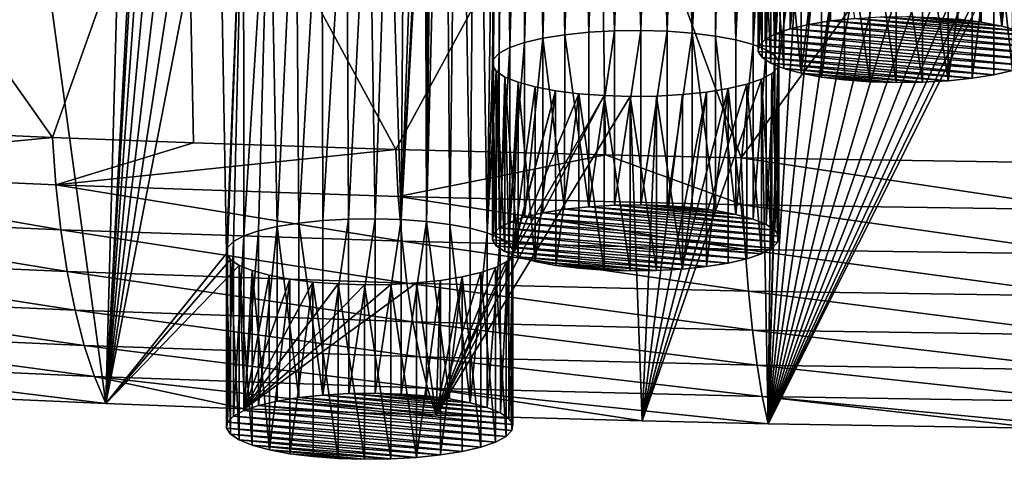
# Model space of a CAD drawing. Header units: metres. Extents: x -150 to 310, y -128 to 84.
# Tile 328 of 465: x 230 to 244, y 8 to 14. Entities that reach past the tile are written whole.
import ezdxf

# ---------------------------------------------------------------- set-up
doc = ezdxf.new("R2010")
doc.units = ezdxf.units.M
doc.layers.add('solid_26009703_SW0001_01', color=7, linetype='CONTINUOUS')

msp = doc.modelspace()

# ---------------------------------------------------------------- linework, layer by layer
at = {"layer": 'solid_26009703_SW0001_01'}
for points in [[(230.073013, 19.134718, 205.06192), (231.941193, 25.506123, 178.108978), (231.486954, 8.782335, 248.855576)], [(231.941193, 17.294184, 212.847931), (231.486954, 8.782335, 248.855576), (231.941193, 25.506123, 178.108978)], [(236.008728, 21.357494, 195.658905), (235.958878, 11.320705, 238.117508), (235.940536, 17.300028, 212.823196)], [(235.958878, 11.320705, 238.117508), (236.008728, 21.357494, 195.658905), (236.076691, 21.274214, 196.011215)], [(235.958878, 11.320705, 238.117508), (236.076691, 21.274214, 196.011215), (236.209579, 21.195137, 196.345734)], [(236.282166, 11.2801, 238.289291), (235.958878, 11.320705, 238.117508), (236.209579, 21.195137, 196.345734)], [(236.282166, 11.2801, 238.289291), (236.209579, 21.195137, 196.345734), (236.404617, 21.12274, 196.651993)], [(236.568008, 11.22659, 238.515656), (236.282166, 11.2801, 238.289291), (236.404617, 21.12274, 196.651993)], [(236.568008, 11.22659, 238.515656), (236.404617, 21.12274, 196.651993), (236.652512, 21.060244, 196.916367)], [(236.807037, 11.161544, 238.790817), (236.568008, 11.22659, 238.515656), (236.652512, 21.060244, 196.916367)], [(236.807037, 11.161544, 238.790817), (236.652512, 21.060244, 196.916367), (236.946609, 21.009047, 197.13295)], [(236.807037, 11.161544, 238.790817), (236.946609, 21.009047, 197.13295), (236.878647, 13.498283, 228.905716)], [(236.891953, 13.582442, 228.549698), (236.878647, 13.498283, 228.905716), (236.946609, 21.009047, 197.13295)], [(236.891953, 13.582442, 228.549698), (236.946609, 21.009047, 197.13295), (236.973267, 13.665879, 228.196732)], [(236.973267, 13.665879, 228.196732), (236.946609, 21.009047, 197.13295), (237.039337, 20.297079, 200.144791)], [(236.973267, 13.665879, 228.196732), (237.039337, 20.297079, 200.144791), (237.05777, 20.212404, 200.502975)], [(237.120667, 13.744377, 227.864655), (236.973267, 13.665879, 228.196732), (237.05777, 20.212404, 200.502975)], [(237.120667, 13.744377, 227.864655), (237.05777, 20.212404, 200.502975), (237.142914, 20.129965, 200.85173)], [(237.120667, 13.744377, 227.864655), (237.142914, 20.129965, 200.85173), (237.293762, 20.052023, 201.181442)], [(237.324936, 13.814262, 227.569031), (237.120667, 13.744377, 227.864655), (237.293762, 20.052023, 201.181442)], [(237.324936, 13.814262, 227.569031), (237.293762, 20.052023, 201.181442), (237.503098, 19.982304, 201.476379)], [(237.584015, 13.875029, 227.311966), (237.324936, 13.814262, 227.569031), (237.503098, 19.982304, 201.476379)], [(237.584015, 13.875029, 227.311966), (237.503098, 19.982304, 201.476379), (237.764297, 19.922497, 201.729385)], [(237.886551, 13.923555, 227.106689), (237.584015, 13.875029, 227.311966), (237.764297, 19.922497, 201.729385)], [(237.886551, 13.923555, 227.106689), (237.764297, 19.922497, 201.729385), (238.07048, 19.874609, 201.931961)], [(238.221527, 13.958478, 226.958954), (237.886551, 13.923555, 227.106689), (238.07048, 19.874609, 201.931961)], [(238.221527, 13.958478, 226.958954), (238.07048, 19.874609, 201.931961), (238.40744, 19.84071, 202.075363)], [(238.5811, 13.978781, 226.873062), (238.221527, 13.958478, 226.958954), (238.40744, 19.84071, 202.075363)], [(238.5811, 13.978781, 226.873062), (238.40744, 19.84071, 202.075363), (238.766632, 19.821459, 202.156799)], [(238.949066, 13.983418, 226.853455), (238.5811, 13.978781, 226.873062), (238.766632, 19.821459, 202.156799)], [(238.949066, 13.983418, 226.853455), (238.766632, 19.821459, 202.156799), (239.136292, 19.817825, 202.172165)], [(239.314362, 13.972553, 226.899414), (238.949066, 13.983418, 226.853455), (239.136292, 19.817825, 202.172165)], [(239.314362, 13.972553, 226.899414), (239.136292, 19.817825, 202.172165), (239.498718, 19.829668, 202.12207)], [(239.667084, 13.946189, 227.010941), (239.314362, 13.972553, 226.899414), (239.498718, 19.829668, 202.12207)], [(239.667084, 13.946189, 227.010941), (239.498718, 19.829668, 202.12207), (239.850922, 19.856995, 202.00647)], [(239.667084, 13.946189, 227.010941), (239.850922, 19.856995, 202.00647), (239.970749, 19.345707, 204.169373)], [(239.990372, 13.905583, 227.182709), (239.667084, 13.946189, 227.010941), (239.970749, 19.345707, 204.169373)], [(239.990372, 13.905583, 227.182709), (239.970749, 19.345707, 204.169373), (240.006775, 19.261509, 204.525558)], [(239.990372, 13.905583, 227.182709), (240.006775, 19.261509, 204.525558), (240.110123, 19.17972, 204.871536)], [(230.073013, 19.134718, 205.06192), (231.486954, 8.782335, 248.855576), (227.89537, 8.942446, 248.178268)], [(240.276215, 13.852074, 227.409073), (239.990372, 13.905583, 227.182709), (240.110123, 19.17972, 204.871536)], [(240.276215, 13.852074, 227.409073), (240.110123, 19.17972, 204.871536), (240.276657, 19.10409, 205.191483)], [(240.276215, 13.852074, 227.409073), (240.276657, 19.10409, 205.191483), (240.500214, 19.036745, 205.476379)], [(240.515244, 13.787027, 227.684235), (240.276215, 13.852074, 227.409073), (240.500214, 19.036745, 205.476379)], [(240.515244, 13.787027, 227.684235), (240.500214, 19.036745, 205.476379), (240.586853, 16.123768, 217.799133)], [(226.874283, 17.970303, 252.776642), (227.011429, 12.657547, 251.155411), (230.740005, 12.49328, 251.848999)], [(232.601791, 17.729416, 253.793839), (226.874283, 17.970303, 252.776642), (230.740005, 12.49328, 251.848999)], [(232.601791, 17.729416, 253.793839), (230.740005, 12.49328, 251.848999), (232.709351, 12.4186, 252.164505)], [(232.601791, 17.729416, 253.793839), (232.709351, 12.4186, 252.164505), (235.531525, 12.325957, 252.556183)], [(238.375549, 17.556925, 254.522659), (232.601791, 17.729416, 253.793839), (235.531525, 12.325957, 252.556183)], [(238.375549, 17.556925, 254.522659), (235.531525, 12.325957, 252.556183), (238.455872, 12.247609, 252.887604)], [(238.375549, 17.556925, 254.522659), (238.455872, 12.247609, 252.887604), (240.348602, 12.206373, 253.062027)], [(244.180206, 17.453291, 254.961151), (238.375549, 17.556925, 254.522659), (240.348602, 12.206373, 253.062027)], [(244.180206, 17.453291, 254.961151), (240.348602, 12.206373, 253.062027), (244.22464, 12.144998, 253.321701)], [(231.941193, 17.294184, 212.847931), (231.977203, 17.209986, 213.204102), (231.486954, 8.782335, 248.855576)], [(231.977203, 17.209986, 213.204102), (232.080566, 17.128197, 213.550095), (231.486954, 8.782335, 248.855576)], [(235.606171, 11.34707, 238.005981), (235.909134, 17.21549, 213.180817), (235.940536, 17.300028, 212.823196)], [(235.958878, 11.320705, 238.117508), (235.606171, 11.34707, 238.005981), (235.940536, 17.300028, 212.823196)], [(235.606171, 11.34707, 238.005981), (235.809921, 17.133492, 213.52771), (235.909134, 17.21549, 213.180817)], [(232.080566, 17.128197, 213.550095), (232.247101, 17.052567, 213.870041), (231.486954, 8.782335, 248.855576)], [(232.247101, 17.052567, 213.870041), (232.470642, 16.985222, 214.154922), (231.486954, 8.782335, 248.855576)], [(235.606171, 11.34707, 238.005981), (235.427155, 16.989239, 214.137924), (235.648956, 17.057854, 213.847672)], [(235.606171, 11.34707, 238.005981), (235.648956, 17.057854, 213.847672), (235.809921, 17.133492, 213.52771)], [(232.470642, 16.985222, 214.154922), (232.746246, 16.928133, 214.396423), (231.486954, 8.782335, 248.855576)], [(232.746246, 16.928133, 214.396423), (233.060745, 16.884027, 214.583008), (231.486954, 8.782335, 248.855576)], [(234.872894, 11.353297, 237.979645), (234.843552, 16.886589, 214.572174), (235.153717, 16.931318, 214.38295)], [(235.240875, 11.357934, 237.960022), (234.872894, 11.353297, 237.979645), (235.153717, 16.931318, 214.38295)], [(235.240875, 11.357934, 237.960022), (235.153717, 16.931318, 214.38295), (235.427155, 16.989239, 214.137924)], [(235.606171, 11.34707, 238.005981), (235.240875, 11.357934, 237.960022), (235.427155, 16.989239, 214.137924)], [(233.170441, 10.8728, 240.012283), (231.486954, 8.782335, 248.855576), (233.060745, 16.884027, 214.583008)], [(233.170441, 10.8728, 240.012283), (233.060745, 16.884027, 214.583008), (233.405106, 16.853832, 214.710739)], [(233.183746, 10.956959, 239.656265), (233.170441, 10.8728, 240.012283), (233.405106, 16.853832, 214.710739)], [(233.183746, 10.956959, 239.656265), (233.405106, 16.853832, 214.710739), (233.265076, 11.040396, 239.303314)], [(233.41246, 11.118894, 238.971237), (233.265076, 11.040396, 239.303314), (233.405106, 16.853832, 214.710739)], [(233.41246, 11.118894, 238.971237), (233.405106, 16.853832, 214.710739), (233.769501, 16.838734, 214.774612)], [(233.61673, 11.188779, 238.675598), (233.41246, 11.118894, 238.971237), (233.769501, 16.838734, 214.774612)], [(233.875809, 11.249545, 238.418549), (233.61673, 11.188779, 238.675598), (233.769501, 16.838734, 214.774612)], [(233.875809, 11.249545, 238.418549), (233.769501, 16.838734, 214.774612), (234.137253, 16.839294, 214.772232)], [(234.178345, 11.298072, 238.213257), (233.875809, 11.249545, 238.418549), (234.137253, 16.839294, 214.772232)], [(234.178345, 11.298072, 238.213257), (234.137253, 16.839294, 214.772232), (234.499435, 16.855318, 214.704453)], [(234.513321, 11.332994, 238.065521), (234.178345, 11.298072, 238.213257), (234.499435, 16.855318, 214.704453)], [(234.513321, 11.332994, 238.065521), (234.499435, 16.855318, 214.704453), (234.843552, 16.886589, 214.572174)], [(234.872894, 11.353297, 237.979645), (234.513321, 11.332994, 238.065521), (234.843552, 16.886589, 214.572174)], [(241.033127, 14.006805, 215.887299), (241.033142, 16.439747, 216.462448), (241.292221, 16.500513, 216.205383)], [(241.033127, 14.006805, 215.887299), (241.292221, 16.500513, 216.205383), (241.291962, 14.067517, 215.630463)], [(241.291962, 14.067517, 215.630463), (241.292221, 16.500513, 216.205383), (241.59433, 14.116043, 215.425186)], [(241.59433, 14.116043, 215.425186), (241.292221, 16.500513, 216.205383), (241.594757, 16.549038, 216.000107)], [(241.59433, 14.116043, 215.425186), (241.594757, 16.549038, 216.000107), (241.92955, 14.15099, 215.277359)], [(243.374908, 14.138769, 215.329056), (243.375275, 16.571672, 215.904358), (243.697968, 14.098214, 215.50061)], [(243.697968, 14.098214, 215.50061), (243.375275, 16.571672, 215.904358), (243.698563, 16.531067, 216.076141)], [(243.697968, 14.098214, 215.50061), (243.698563, 16.531067, 216.076141), (243.983994, 14.044702, 215.72699)], [(243.983994, 14.044702, 215.72699), (243.698563, 16.531067, 216.076141), (243.984421, 16.477558, 216.30249)], [(240.681473, 13.858416, 216.51503), (240.681473, 16.291363, 217.090149), (240.828873, 16.369862, 216.758087)], [(240.828964, 13.93694, 216.182846), (240.681473, 13.858416, 216.51503), (240.828873, 16.369862, 216.758087)], [(240.828964, 13.93694, 216.182846), (240.828873, 16.369862, 216.758087), (241.033142, 16.439747, 216.462448)], [(240.828964, 13.93694, 216.182846), (241.033142, 16.439747, 216.462448), (241.033127, 14.006805, 215.887299)], [(243.983994, 14.044702, 215.72699), (243.984421, 16.477558, 216.30249), (244.22345, 16.41251, 216.577667)], [(243.983994, 14.044702, 215.72699), (244.22345, 16.41251, 216.577667), (244.223541, 13.97952, 216.002731)], [(240.600159, 13.774945, 216.868134), (240.586853, 16.123768, 217.799133), (240.600159, 16.207926, 217.443115)], [(240.600159, 13.774945, 216.868134), (240.600159, 16.207926, 217.443115), (240.681473, 16.291363, 217.090149)], [(240.600159, 13.774945, 216.868134), (240.681473, 16.291363, 217.090149), (240.681473, 13.858416, 216.51503)], [(240.515244, 13.787027, 227.684235), (240.586853, 16.123768, 217.799133), (240.64119, 16.039574, 218.155304)], [(240.586823, 13.690816, 217.22403), (240.586853, 16.123768, 217.799133), (240.600159, 13.774945, 216.868134)], [(240.641113, 13.606699, 217.579865), (240.586853, 16.123768, 217.799133), (240.586823, 13.690816, 217.22403)], [(240.641113, 13.606699, 217.579865), (240.64119, 16.039574, 218.155304), (240.586853, 16.123768, 217.799133)], [(240.697021, 13.713479, 227.995377), (240.515244, 13.787027, 227.684235), (240.64119, 16.039574, 218.155304)], [(240.761749, 13.526555, 217.9189), (240.64119, 16.039574, 218.155304), (240.641113, 13.606699, 217.579865)], [(240.697021, 13.713479, 227.995377), (240.64119, 16.039574, 218.155304), (240.761963, 15.959406, 218.494431)], [(240.761749, 13.526555, 217.9189), (240.761963, 15.959406, 218.494431), (240.64119, 16.039574, 218.155304)], [(240.81778, 13.633311, 228.334503), (240.697021, 13.713479, 227.995377), (240.761963, 15.959406, 218.494431)], [(244.485703, 16.007006, 218.293076), (244.495163, 8.440902, 250.299942), (240.724533, 8.501966, 250.041626)], [(244.338303, 15.928508, 218.625137), (244.485703, 16.007006, 218.293076), (240.724533, 8.501966, 250.041626)], [(240.943649, 13.452955, 218.230255), (240.761963, 15.959406, 218.494431), (240.761749, 13.526555, 217.9189)], [(240.81778, 13.633311, 228.334503), (240.761963, 15.959406, 218.494431), (240.943726, 15.885858, 218.805557)], [(240.943649, 13.452955, 218.230255), (240.943726, 15.885858, 218.805557), (240.761963, 15.959406, 218.494431)], [(244.134048, 15.858623, 218.920776), (244.338303, 15.928508, 218.625137), (240.724533, 8.501966, 250.041626)], [(243.874969, 15.797856, 219.177826), (244.134048, 15.858623, 218.920776), (240.724533, 8.501966, 250.041626)], [(241.182755, 15.820811, 219.080734), (241.468613, 15.767302, 219.307083), (240.724533, 8.501966, 250.041626)], [(241.182755, 15.820811, 219.080734), (240.724533, 8.501966, 250.041626), (240.872131, 13.549118, 228.690674)], [(243.572433, 15.749331, 219.383118), (243.874969, 15.797856, 219.177826), (240.724533, 8.501966, 250.041626)], [(240.872131, 13.549118, 228.690674), (240.81778, 13.633311, 228.334503), (240.943726, 15.885858, 218.805557)], [(240.872131, 13.549118, 228.690674), (240.943726, 15.885858, 218.805557), (241.182755, 15.820811, 219.080734)], [(241.183197, 13.387773, 218.505997), (240.943726, 15.885858, 218.805557), (240.943649, 13.452955, 218.230255)], [(241.183197, 13.387773, 218.505997), (241.182755, 15.820811, 219.080734), (240.943726, 15.885858, 218.805557)], [(241.183197, 13.387773, 218.505997), (241.468613, 15.767302, 219.307083), (241.182755, 15.820811, 219.080734)], [(243.572845, 13.316432, 218.807785), (243.874969, 15.797856, 219.177826), (243.572433, 15.749331, 219.383118)], [(243.875214, 13.364957, 218.602509), (243.874969, 15.797856, 219.177826), (243.572845, 13.316432, 218.807785)], [(244.134048, 13.425669, 218.345673), (244.134048, 15.858623, 218.920776), (243.874969, 15.797856, 219.177826)], [(244.134048, 13.425669, 218.345673), (243.874969, 15.797856, 219.177826), (243.875214, 13.364957, 218.602509)], [(241.468613, 15.767302, 219.307083), (241.791901, 15.726696, 219.478867), (240.724533, 8.501966, 250.041626)], [(243.237457, 15.714407, 219.530853), (243.572433, 15.749331, 219.383118), (240.724533, 8.501966, 250.041626)], [(241.791901, 15.726696, 219.478867), (242.144608, 15.700332, 219.590393), (240.724533, 8.501966, 250.041626)], [(242.877884, 15.694104, 219.61673), (243.237457, 15.714407, 219.530853), (240.724533, 8.501966, 250.041626)], [(242.144608, 15.700332, 219.590393), (242.509903, 15.689467, 219.636353), (240.724533, 8.501966, 250.041626)], [(242.509903, 15.689467, 219.636353), (242.877884, 15.694104, 219.61673), (240.724533, 8.501966, 250.041626)], [(241.469223, 13.33426, 218.732361), (241.468613, 15.767302, 219.307083), (241.183197, 13.387773, 218.505997)], [(241.469223, 13.33426, 218.732361), (241.791901, 15.726696, 219.478867), (241.468613, 15.767302, 219.307083)], [(241.792267, 13.293705, 218.903931), (241.791901, 15.726696, 219.478867), (241.469223, 13.33426, 218.732361)], [(242.144196, 13.2674, 219.015198), (242.144608, 15.700332, 219.590393), (241.791901, 15.726696, 219.478867)], [(242.144196, 13.2674, 219.015198), (241.791901, 15.726696, 219.478867), (241.792267, 13.293705, 218.903931)], [(242.509171, 13.256526, 219.061203), (242.144608, 15.700332, 219.590393), (242.144196, 13.2674, 219.015198)], [(242.509171, 13.256526, 219.061203), (242.509903, 15.689467, 219.636353), (242.144608, 15.700332, 219.590393)], [(242.877304, 13.261142, 219.041672), (242.509903, 15.689467, 219.636353), (242.509171, 13.256526, 219.061203)], [(242.877304, 13.261142, 219.041672), (242.877884, 15.694104, 219.61673), (242.509903, 15.689467, 219.636353)], [(243.23764, 13.281484, 218.955627), (242.877884, 15.694104, 219.61673), (242.877304, 13.261142, 219.041672)], [(243.23764, 13.281484, 218.955627), (243.237457, 15.714407, 219.530853), (242.877884, 15.694104, 219.61673)], [(243.23764, 13.281484, 218.955627), (243.572433, 15.749331, 219.383118), (243.237457, 15.714407, 219.530853)], [(243.572845, 13.316432, 218.807785), (243.572433, 15.749331, 219.383118), (243.23764, 13.281484, 218.955627)], [(241.59433, 14.116043, 215.425186), (241.92955, 14.15099, 215.277359), (244.405426, 13.90592, 216.314072)], [(241.92955, 14.15099, 215.277359), (242.289886, 14.171332, 215.191299), (244.223541, 13.97952, 216.002731)], [(241.92955, 14.15099, 215.277359), (244.223541, 13.97952, 216.002731), (244.405426, 13.90592, 216.314072)], [(242.289886, 14.171332, 215.191299), (242.658005, 14.175948, 215.171768), (243.983994, 14.044702, 215.72699)], [(242.289886, 14.171332, 215.191299), (243.983994, 14.044702, 215.72699), (244.223541, 13.97952, 216.002731)], [(242.658005, 14.175948, 215.171768), (243.697968, 14.098214, 215.50061), (243.983994, 14.044702, 215.72699)], [(242.658005, 14.175948, 215.171768), (243.02298, 14.165075, 215.217773), (243.697968, 14.098214, 215.50061)], [(243.02298, 14.165075, 215.217773), (243.374908, 14.138769, 215.329056), (243.697968, 14.098214, 215.50061)], [(241.033127, 14.006805, 215.887299), (241.291962, 14.067517, 215.630463), (244.580353, 13.741658, 217.008942)], [(241.291962, 14.067517, 215.630463), (241.59433, 14.116043, 215.425186), (244.526077, 13.825776, 216.653107)], [(241.291962, 14.067517, 215.630463), (244.526077, 13.825776, 216.653107), (244.580353, 13.741658, 217.008942)], [(241.59433, 14.116043, 215.425186), (244.405426, 13.90592, 216.314072), (244.526077, 13.825776, 216.653107)], [(237.324921, 11.381322, 226.993881), (237.324936, 13.814262, 227.569031), (237.584015, 13.875029, 227.311966)], [(237.324921, 11.381322, 226.993881), (237.584015, 13.875029, 227.311966), (237.583755, 11.442034, 226.737045)], [(237.583755, 11.442034, 226.737045), (237.584015, 13.875029, 227.311966), (237.886124, 11.49056, 226.531769)], [(237.886124, 11.49056, 226.531769), (237.584015, 13.875029, 227.311966), (237.886551, 13.923555, 227.106689)], [(237.886124, 11.49056, 226.531769), (237.886551, 13.923555, 227.106689), (238.221344, 11.525507, 226.383926)], [(238.221344, 11.525507, 226.383926), (237.886551, 13.923555, 227.106689), (238.221527, 13.958478, 226.958954)], [(238.221344, 11.525507, 226.383926), (238.221527, 13.958478, 226.958954), (238.5811, 13.978781, 226.873062)], [(238.221344, 11.525507, 226.383926), (238.5811, 13.978781, 226.873062), (238.58168, 11.545849, 226.297882)], [(238.58168, 11.545849, 226.297882), (238.5811, 13.978781, 226.873062), (238.949066, 13.983418, 226.853455)], [(238.58168, 11.545849, 226.297882), (238.949066, 13.983418, 226.853455), (238.949814, 11.550465, 226.278351)], [(238.949814, 11.550465, 226.278351), (238.949066, 13.983418, 226.853455), (239.314362, 13.972553, 226.899414)], [(238.949814, 11.550465, 226.278351), (239.314362, 13.972553, 226.899414), (239.314774, 11.539592, 226.324341)], [(239.314774, 11.539592, 226.324341), (239.314362, 13.972553, 226.899414), (239.667084, 13.946189, 227.010941)], [(239.314774, 11.539592, 226.324341), (239.667084, 13.946189, 227.010941), (239.666702, 11.513286, 226.435623)], [(239.666702, 11.513286, 226.435623), (239.667084, 13.946189, 227.010941), (239.989761, 11.472731, 226.607193)], [(239.989761, 11.472731, 226.607193), (239.667084, 13.946189, 227.010941), (239.990372, 13.905583, 227.182709)], [(239.989761, 11.472731, 226.607193), (239.990372, 13.905583, 227.182709), (240.275787, 11.419218, 226.833557)], [(240.275787, 11.419218, 226.833557), (239.990372, 13.905583, 227.182709), (240.276215, 13.852074, 227.409073)], [(240.828964, 13.93694, 216.182846), (244.485703, 13.574059, 217.717941), (240.681473, 13.858416, 216.51503)], [(240.828964, 13.93694, 216.182846), (241.033127, 14.006805, 215.887299), (244.567017, 13.657529, 217.364838)], [(240.828964, 13.93694, 216.182846), (244.567017, 13.657529, 217.364838), (244.485703, 13.574059, 217.717941)], [(241.033127, 14.006805, 215.887299), (244.580353, 13.741658, 217.008942), (244.567017, 13.657529, 217.364838)], [(236.973267, 11.232932, 227.621613), (236.973267, 13.665879, 228.196732), (237.120667, 13.744377, 227.864655)], [(237.120758, 11.311457, 227.289429), (236.973267, 11.232932, 227.621613), (237.120667, 13.744377, 227.864655)], [(237.120758, 11.311457, 227.289429), (237.120667, 13.744377, 227.864655), (237.324936, 13.814262, 227.569031)], [(237.120758, 11.311457, 227.289429), (237.324936, 13.814262, 227.569031), (237.324921, 11.381322, 226.993881)], [(240.275787, 11.419218, 226.833557), (240.276215, 13.852074, 227.409073), (240.515244, 13.787027, 227.684235)], [(240.275787, 11.419218, 226.833557), (240.515244, 13.787027, 227.684235), (240.515335, 11.354036, 227.109299)], [(240.515335, 11.354036, 227.109299), (240.515244, 13.787027, 227.684235), (240.697021, 13.713479, 227.995377)], [(244.134048, 13.425669, 218.345673), (240.586823, 13.690816, 217.22403), (240.600159, 13.774945, 216.868134)], [(244.338211, 13.495535, 218.050125), (240.600159, 13.774945, 216.868134), (240.681473, 13.858416, 216.51503)], [(244.338211, 13.495535, 218.050125), (244.134048, 13.425669, 218.345673), (240.600159, 13.774945, 216.868134)], [(244.485703, 13.574059, 217.717941), (244.338211, 13.495535, 218.050125), (240.681473, 13.858416, 216.51503)], [(236.891968, 11.149462, 227.974716), (236.891953, 13.582442, 228.549698), (236.973267, 13.665879, 228.196732)], [(236.891968, 11.149462, 227.974716), (236.973267, 13.665879, 228.196732), (236.973267, 11.232932, 227.621613)], [(240.515335, 11.354036, 227.109299), (240.697021, 13.713479, 227.995377), (240.697235, 11.280437, 227.420654)], [(243.875214, 13.364957, 218.602509), (240.641113, 13.606699, 217.579865), (240.586823, 13.690816, 217.22403)], [(244.134048, 13.425669, 218.345673), (243.875214, 13.364957, 218.602509), (240.586823, 13.690816, 217.22403)], [(243.572845, 13.316432, 218.807785), (240.761749, 13.526555, 217.9189), (240.641113, 13.606699, 217.579865)], [(243.875214, 13.364957, 218.602509), (243.572845, 13.316432, 218.807785), (240.641113, 13.606699, 217.579865)], [(240.697235, 11.280437, 227.420654), (240.697021, 13.713479, 227.995377), (240.81778, 13.633311, 228.334503)], [(240.697235, 11.280437, 227.420654), (240.81778, 13.633311, 228.334503), (240.817871, 11.200292, 227.759689)], [(240.817871, 11.200292, 227.759689), (240.81778, 13.633311, 228.334503), (240.872131, 13.549118, 228.690674)], [(236.807037, 11.161544, 238.790817), (236.878647, 13.498283, 228.905716), (236.932983, 13.41409, 229.261871)], [(236.878632, 11.065332, 228.330597), (236.878647, 13.498283, 228.905716), (236.891968, 11.149462, 227.974716)], [(236.932907, 10.981215, 228.686447), (236.878647, 13.498283, 228.905716), (236.878632, 11.065332, 228.330597)], [(236.891968, 11.149462, 227.974716), (236.878647, 13.498283, 228.905716), (236.891953, 13.582442, 228.549698)], [(236.932907, 10.981215, 228.686447), (236.932983, 13.41409, 229.261871), (236.878647, 13.498283, 228.905716)], [(240.858826, 13.464959, 229.046677), (240.872131, 13.549118, 228.690674), (240.724533, 8.501966, 250.041626)], [(240.777496, 13.381522, 229.399643), (240.858826, 13.464959, 229.046677), (240.724533, 8.501966, 250.041626)], [(243.23764, 13.281484, 218.955627), (240.943649, 13.452955, 218.230255), (240.761749, 13.526555, 217.9189)], [(243.572845, 13.316432, 218.807785), (243.23764, 13.281484, 218.955627), (240.761749, 13.526555, 217.9189)], [(240.85881, 11.032045, 228.47142), (240.858826, 13.464959, 229.046677), (240.777496, 13.381522, 229.399643)], [(240.817871, 11.200292, 227.759689), (240.872131, 13.549118, 228.690674), (240.872147, 11.116175, 228.115524)], [(240.85881, 11.032045, 228.47142), (240.872131, 13.549118, 228.690674), (240.858826, 13.464959, 229.046677)], [(240.872147, 11.116175, 228.115524), (240.872131, 13.549118, 228.690674), (240.85881, 11.032045, 228.47142)], [(236.988815, 11.087996, 239.101944), (236.807037, 11.161544, 238.790817), (236.932983, 13.41409, 229.261871)], [(237.053543, 10.901072, 229.025482), (236.932983, 13.41409, 229.261871), (236.932907, 10.981215, 228.686447)], [(236.988815, 11.087996, 239.101944), (236.932983, 13.41409, 229.261871), (237.053757, 13.333922, 229.601013)], [(237.053543, 10.901072, 229.025482), (237.053757, 13.333922, 229.601013), (236.932983, 13.41409, 229.261871)], [(237.109589, 11.007828, 239.441086), (236.988815, 11.087996, 239.101944), (237.053757, 13.333922, 229.601013)], [(237.235443, 10.827471, 229.336823), (237.053757, 13.333922, 229.601013), (237.053543, 10.901072, 229.025482)], [(237.109589, 11.007828, 239.441086), (237.053757, 13.333922, 229.601013), (237.235519, 13.260374, 229.91214)], [(237.235443, 10.827471, 229.336823), (237.235519, 13.260374, 229.91214), (237.053757, 13.333922, 229.601013)], [(240.630096, 13.303024, 229.73172), (240.777496, 13.381522, 229.399643), (240.724533, 8.501966, 250.041626)], [(240.777496, 10.948575, 228.824524), (240.777496, 13.381522, 229.399643), (240.630096, 13.303024, 229.73172)], [(240.85881, 11.032045, 228.47142), (240.777496, 13.381522, 229.399643), (240.777496, 10.948575, 228.824524)], [(242.877304, 13.261142, 219.041672), (241.183197, 13.387773, 218.505997), (240.943649, 13.452955, 218.230255)], [(243.23764, 13.281484, 218.955627), (242.877304, 13.261142, 219.041672), (240.943649, 13.452955, 218.230255)], [(242.509171, 13.256526, 219.061203), (241.469223, 13.33426, 218.732361), (241.183197, 13.387773, 218.505997)], [(242.877304, 13.261142, 219.041672), (242.509171, 13.256526, 219.061203), (241.183197, 13.387773, 218.505997)], [(242.144196, 13.2674, 219.015198), (241.792267, 13.293705, 218.903931), (241.469223, 13.33426, 218.732361)], [(242.509171, 13.256526, 219.061203), (242.144196, 13.2674, 219.015198), (241.469223, 13.33426, 218.732361)], [(237.163925, 10.923635, 239.797241), (237.109589, 11.007828, 239.441086), (237.235519, 13.260374, 229.91214)], [(237.163925, 10.923635, 239.797241), (237.235519, 13.260374, 229.91214), (237.474548, 13.195328, 230.187302)], [(237.163925, 10.923635, 239.797241), (237.474548, 13.195328, 230.187302), (237.760406, 13.141818, 230.413666)], [(237.474991, 10.762289, 229.612564), (237.235519, 13.260374, 229.91214), (237.235443, 10.827471, 229.336823)], [(237.474991, 10.762289, 229.612564), (237.474548, 13.195328, 230.187302), (237.235519, 13.260374, 229.91214)], [(237.474991, 10.762289, 229.612564), (237.760406, 13.141818, 230.413666), (237.474548, 13.195328, 230.187302)], [(240.630096, 13.303024, 229.73172), (240.724533, 8.501966, 250.041626), (238.96933, 8.540949, 249.876709)], [(240.425842, 13.233139, 230.027359), (240.630096, 13.303024, 229.73172), (238.96933, 8.540949, 249.876709)], [(240.166763, 13.172373, 230.284409), (240.425842, 13.233139, 230.027359), (238.96933, 8.540949, 249.876709)], [(240.425842, 10.800185, 229.452255), (240.425842, 13.233139, 230.027359), (240.166763, 13.172373, 230.284409)], [(240.63002, 10.870051, 229.156708), (240.630096, 13.303024, 229.73172), (240.425842, 13.233139, 230.027359)], [(240.63002, 10.870051, 229.156708), (240.425842, 13.233139, 230.027359), (240.425842, 10.800185, 229.452255)], [(240.777496, 10.948575, 228.824524), (240.630096, 13.303024, 229.73172), (240.63002, 10.870051, 229.156708)], [(238.436401, 13.074848, 230.696976), (238.801697, 13.063984, 230.742935), (236.092834, 8.619219, 249.545609)], [(237.15062, 10.839476, 240.153259), (238.436401, 13.074848, 230.696976), (236.092834, 8.619219, 249.545609)], [(238.801697, 13.063984, 230.742935), (238.96933, 8.540949, 249.876709), (236.092834, 8.619219, 249.545609)], [(237.15062, 10.839476, 240.153259), (237.760406, 13.141818, 230.413666), (238.083694, 13.101213, 230.585434)], [(237.15062, 10.839476, 240.153259), (237.163925, 10.923635, 239.797241), (237.760406, 13.141818, 230.413666)], [(237.15062, 10.839476, 240.153259), (238.083694, 13.101213, 230.585434), (238.436401, 13.074848, 230.696976)], [(237.761017, 10.708776, 229.838943), (237.760406, 13.141818, 230.413666), (237.474991, 10.762289, 229.612564)], [(237.761017, 10.708776, 229.838943), (238.083694, 13.101213, 230.585434), (237.760406, 13.141818, 230.413666)], [(238.084061, 10.668221, 230.010498), (238.083694, 13.101213, 230.585434), (237.761017, 10.708776, 229.838943)], [(238.435989, 10.641916, 230.12178), (238.436401, 13.074848, 230.696976), (238.083694, 13.101213, 230.585434)], [(238.435989, 10.641916, 230.12178), (238.083694, 13.101213, 230.585434), (238.084061, 10.668221, 230.010498)], [(238.800964, 10.631042, 230.167786), (238.436401, 13.074848, 230.696976), (238.435989, 10.641916, 230.12178)], [(238.800964, 10.631042, 230.167786), (238.801697, 13.063984, 230.742935), (238.436401, 13.074848, 230.696976)], [(239.169098, 10.635658, 230.148254), (238.801697, 13.063984, 230.742935), (238.800964, 10.631042, 230.167786)], [(238.801697, 13.063984, 230.742935), (239.169678, 13.068621, 230.723312), (238.96933, 8.540949, 249.876709)], [(239.169098, 10.635658, 230.148254), (239.169678, 13.068621, 230.723312), (238.801697, 13.063984, 230.742935)], [(239.864227, 13.123846, 230.489685), (240.166763, 13.172373, 230.284409), (238.96933, 8.540949, 249.876709)], [(239.529251, 13.088923, 230.637421), (239.864227, 13.123846, 230.489685), (238.96933, 8.540949, 249.876709)], [(239.169678, 13.068621, 230.723312), (239.529251, 13.088923, 230.637421), (238.96933, 8.540949, 249.876709)], [(239.529434, 10.656, 230.062195), (239.169678, 13.068621, 230.723312), (239.169098, 10.635658, 230.148254)], [(239.529434, 10.656, 230.062195), (239.529251, 13.088923, 230.637421), (239.169678, 13.068621, 230.723312)], [(239.529434, 10.656, 230.062195), (239.864227, 13.123846, 230.489685), (239.529251, 13.088923, 230.637421)], [(239.864639, 10.690948, 229.914368), (239.864227, 13.123846, 230.489685), (239.529434, 10.656, 230.062195)], [(239.864639, 10.690948, 229.914368), (240.166763, 13.172373, 230.284409), (239.864227, 13.123846, 230.489685)], [(240.167007, 10.739473, 229.709091), (240.166763, 13.172373, 230.284409), (239.864639, 10.690948, 229.914368)], [(240.425842, 10.800185, 229.452255), (240.166763, 13.172373, 230.284409), (240.167007, 10.739473, 229.709091)], [(226.041962, 12.040696, 250.667221), (230.740005, 12.49328, 251.848999), (227.011429, 12.657547, 251.155411)], [(230.786942, 11.831548, 251.580811), (230.740005, 12.49328, 251.848999), (226.041962, 12.040696, 250.667221)], [(230.786942, 11.831548, 251.580811), (232.709351, 12.4186, 252.164505), (230.740005, 12.49328, 251.848999)], [(230.786942, 11.831548, 251.580811), (235.531525, 12.325957, 252.556183), (232.709351, 12.4186, 252.164505)], [(230.786942, 11.831548, 251.580811), (235.56572, 11.668901, 252.293442), (235.531525, 12.325957, 252.556183)], [(235.56572, 11.668901, 252.293442), (238.455872, 12.247609, 252.887604), (235.531525, 12.325957, 252.556183)], [(235.56572, 11.668901, 252.293442), (240.3703, 11.552818, 252.803757), (238.455872, 12.247609, 252.887604)], [(240.3703, 11.552818, 252.803757), (240.348602, 12.206373, 253.062027), (238.455872, 12.247609, 252.887604)], [(245.192703, 11.483347, 253.110367), (244.22464, 12.144998, 253.321701), (240.348602, 12.206373, 253.062027)], [(240.3703, 11.552818, 252.803757), (245.192703, 11.483347, 253.110367), (240.348602, 12.206373, 253.062027)], [(230.856461, 11.206291, 251.25235), (226.041962, 12.040696, 250.667221), (226.129242, 11.412688, 250.336517)], [(230.786942, 11.831548, 251.580811), (226.041962, 12.040696, 250.667221), (230.856461, 11.206291, 251.25235)], [(230.786942, 11.831548, 251.580811), (235.617767, 11.045839, 251.967377), (235.56572, 11.668901, 252.293442)], [(230.786942, 11.831548, 251.580811), (230.856461, 11.206291, 251.25235), (235.617767, 11.045839, 251.967377)], [(235.56572, 11.668901, 252.293442), (240.40506, 10.931361, 252.479858), (240.3703, 11.552818, 252.803757)], [(235.56572, 11.668901, 252.293442), (235.617767, 11.045839, 251.967377), (240.40506, 10.931361, 252.479858)], [(238.221344, 11.525507, 226.383926), (238.58168, 11.545849, 226.297882), (240.515335, 11.354036, 227.109299)], [(238.58168, 11.545849, 226.297882), (238.949814, 11.550465, 226.278351), (240.275787, 11.419218, 226.833557)], [(238.58168, 11.545849, 226.297882), (240.275787, 11.419218, 226.833557), (240.515335, 11.354036, 227.109299)], [(238.949814, 11.550465, 226.278351), (239.989761, 11.472731, 226.607193), (240.275787, 11.419218, 226.833557)], [(238.949814, 11.550465, 226.278351), (239.314774, 11.539592, 226.324341), (239.989761, 11.472731, 226.607193)], [(239.314774, 11.539592, 226.324341), (239.666702, 11.513286, 226.435623), (239.989761, 11.472731, 226.607193)], [(240.3703, 11.552818, 252.803757), (245.210281, 10.862859, 252.78804), (245.192703, 11.483347, 253.110367)], [(240.3703, 11.552818, 252.803757), (240.40506, 10.931361, 252.479858), (245.210281, 10.862859, 252.78804)], [(230.947357, 10.621841, 250.868286), (226.129242, 11.412688, 250.336517), (226.243088, 10.827622, 249.953629)], [(230.856461, 11.206291, 251.25235), (226.129242, 11.412688, 250.336517), (230.947357, 10.621841, 250.868286)], [(237.324921, 11.381322, 226.993881), (237.583755, 11.442034, 226.737045), (240.872147, 11.116175, 228.115524)], [(237.583755, 11.442034, 226.737045), (237.886124, 11.49056, 226.531769), (240.817871, 11.200292, 227.759689)], [(237.583755, 11.442034, 226.737045), (240.817871, 11.200292, 227.759689), (240.872147, 11.116175, 228.115524)], [(237.886124, 11.49056, 226.531769), (238.221344, 11.525507, 226.383926), (240.697235, 11.280437, 227.420654)], [(237.886124, 11.49056, 226.531769), (240.697235, 11.280437, 227.420654), (240.817871, 11.200292, 227.759689)], [(238.221344, 11.525507, 226.383926), (240.515335, 11.354036, 227.109299), (240.697235, 11.280437, 227.420654)], [(234.177933, 8.865075, 237.638351), (233.875809, 11.249545, 238.418549), (234.178345, 11.298072, 238.213257)], [(234.177933, 8.865075, 237.638351), (234.178345, 11.298072, 238.213257), (234.513138, 8.900023, 237.490509)], [(234.513138, 8.900023, 237.490509), (234.178345, 11.298072, 238.213257), (234.513321, 11.332994, 238.065521)], [(234.513138, 8.900023, 237.490509), (234.513321, 11.332994, 238.065521), (234.872894, 11.353297, 237.979645)], [(234.513138, 8.900023, 237.490509), (234.872894, 11.353297, 237.979645), (234.873474, 8.920365, 237.404449)], [(234.873474, 8.920365, 237.404449), (234.872894, 11.353297, 237.979645), (235.240875, 11.357934, 237.960022)], [(234.873474, 8.920365, 237.404449), (235.240875, 11.357934, 237.960022), (235.241608, 8.924981, 237.384933)], [(235.241608, 8.924981, 237.384933), (235.240875, 11.357934, 237.960022), (235.606171, 11.34707, 238.005981)], [(235.241608, 8.924981, 237.384933), (235.606171, 11.34707, 238.005981), (235.606583, 8.914108, 237.430923)], [(235.606583, 8.914108, 237.430923), (235.606171, 11.34707, 238.005981), (235.958878, 11.320705, 238.117508)], [(235.606583, 8.914108, 237.430923), (235.958878, 11.320705, 238.117508), (235.958496, 8.887802, 237.542206)], [(235.958496, 8.887802, 237.542206), (235.958878, 11.320705, 238.117508), (236.281555, 8.847247, 237.71376)], [(236.281555, 8.847247, 237.71376), (235.958878, 11.320705, 238.117508), (236.282166, 11.2801, 238.289291)], [(236.281555, 8.847247, 237.71376), (236.282166, 11.2801, 238.289291), (236.567581, 8.793735, 237.94014)], [(236.567581, 8.793735, 237.94014), (236.282166, 11.2801, 238.289291), (236.568008, 11.22659, 238.515656)], [(237.120758, 11.311457, 227.289429), (240.777496, 10.948575, 228.824524), (236.973267, 11.232932, 227.621613)], [(237.120758, 11.311457, 227.289429), (237.324921, 11.381322, 226.993881), (240.85881, 11.032045, 228.47142)], [(237.120758, 11.311457, 227.289429), (240.85881, 11.032045, 228.47142), (240.777496, 10.948575, 228.824524)], [(237.324921, 11.381322, 226.993881), (240.872147, 11.116175, 228.115524), (240.85881, 11.032045, 228.47142)], [(230.856461, 11.206291, 251.25235), (235.685883, 10.461772, 251.582916), (235.617767, 11.045839, 251.967377)], [(230.856461, 11.206291, 251.25235), (230.947357, 10.621841, 250.868286), (235.685883, 10.461772, 251.582916)], [(233.412552, 8.685973, 238.395996), (233.41246, 11.118894, 238.971237), (233.61673, 11.188779, 238.675598)], [(233.412552, 8.685973, 238.395996), (233.61673, 11.188779, 238.675598), (233.616714, 8.755838, 238.100449)], [(233.616714, 8.755838, 238.100449), (233.61673, 11.188779, 238.675598), (233.875809, 11.249545, 238.418549)], [(233.616714, 8.755838, 238.100449), (233.875809, 11.249545, 238.418549), (233.875565, 8.81655, 237.843628)], [(233.875565, 8.81655, 237.843628), (233.875809, 11.249545, 238.418549), (234.177933, 8.865075, 237.638351)], [(236.567581, 8.793735, 237.94014), (236.568008, 11.22659, 238.515656), (236.807037, 11.161544, 238.790817)], [(236.567581, 8.793735, 237.94014), (236.807037, 11.161544, 238.790817), (236.807129, 8.728553, 238.215881)], [(236.807129, 8.728553, 238.215881), (236.807037, 11.161544, 238.790817), (236.988815, 11.087996, 239.101944)], [(240.425842, 10.800185, 229.452255), (236.878632, 11.065332, 228.330597), (236.891968, 11.149462, 227.974716)], [(240.63002, 10.870051, 229.156708), (236.891968, 11.149462, 227.974716), (236.973267, 11.232932, 227.621613)], [(240.63002, 10.870051, 229.156708), (240.425842, 10.800185, 229.452255), (236.891968, 11.149462, 227.974716)], [(240.777496, 10.948575, 228.824524), (240.63002, 10.870051, 229.156708), (236.973267, 11.232932, 227.621613)], [(233.183762, 8.523978, 239.081284), (233.183746, 10.956959, 239.656265), (233.265076, 11.040396, 239.303314)], [(233.183762, 8.523978, 239.081284), (233.265076, 11.040396, 239.303314), (233.265076, 8.607449, 238.72818)], [(233.265076, 8.607449, 238.72818), (233.265076, 11.040396, 239.303314), (233.41246, 11.118894, 238.971237)], [(233.412552, 8.685973, 238.395996), (233.265076, 8.607449, 238.72818), (233.41246, 11.118894, 238.971237)], [(235.617767, 11.045839, 251.967377), (240.450562, 10.347494, 252.095474), (240.40506, 10.931361, 252.479858)], [(235.617767, 11.045839, 251.967377), (235.685883, 10.461772, 251.582916), (240.450562, 10.347494, 252.095474)], [(236.807129, 8.728553, 238.215881), (236.988815, 11.087996, 239.101944), (236.989029, 8.654952, 238.527222)], [(240.167007, 10.739473, 229.709091), (236.932907, 10.981215, 228.686447), (236.878632, 11.065332, 228.330597)], [(240.425842, 10.800185, 229.452255), (240.167007, 10.739473, 229.709091), (236.878632, 11.065332, 228.330597)], [(236.989029, 8.654952, 238.527222), (236.988815, 11.087996, 239.101944), (237.109589, 11.007828, 239.441086)], [(236.989029, 8.654952, 238.527222), (237.109589, 11.007828, 239.441086), (237.109665, 8.574808, 238.866257)], [(237.109665, 8.574808, 238.866257), (237.109589, 11.007828, 239.441086), (237.163925, 10.923635, 239.797241)], [(233.170441, 10.8728, 240.012283), (233.224777, 10.788607, 240.368454), (231.486954, 8.782335, 248.855576)], [(233.170425, 8.439849, 239.43718), (233.170441, 10.8728, 240.012283), (233.183762, 8.523978, 239.081284)], [(233.224701, 8.355732, 239.793015), (233.170441, 10.8728, 240.012283), (233.170425, 8.439849, 239.43718)], [(233.183762, 8.523978, 239.081284), (233.170441, 10.8728, 240.012283), (233.183746, 10.956959, 239.656265)], [(233.224701, 8.355732, 239.793015), (233.224777, 10.788607, 240.368454), (233.170441, 10.8728, 240.012283)], [(239.864639, 10.690948, 229.914368), (237.053543, 10.901072, 229.025482), (236.932907, 10.981215, 228.686447)], [(240.167007, 10.739473, 229.709091), (239.864639, 10.690948, 229.914368), (236.932907, 10.981215, 228.686447)], [(239.529434, 10.656, 230.062195), (237.235443, 10.827471, 229.336823), (237.053543, 10.901072, 229.025482)], [(239.864639, 10.690948, 229.914368), (239.529434, 10.656, 230.062195), (237.053543, 10.901072, 229.025482)], [(237.109665, 8.574808, 238.866257), (237.163925, 10.923635, 239.797241), (237.16394, 8.490691, 239.222107)], [(237.150604, 8.406562, 239.577988), (237.163925, 10.923635, 239.797241), (237.15062, 10.839476, 240.153259)], [(237.16394, 8.490691, 239.222107), (237.163925, 10.923635, 239.797241), (237.150604, 8.406562, 239.577988)], [(240.40506, 10.931361, 252.479858), (245.233231, 10.279055, 252.403915), (245.210281, 10.862859, 252.78804)], [(240.40506, 10.931361, 252.479858), (240.450562, 10.347494, 252.095474), (245.233231, 10.279055, 252.403915)], [(231.057541, 10.082746, 250.432526), (226.243088, 10.827622, 249.953629), (226.380951, 10.289241, 249.522156)], [(230.947357, 10.621841, 250.868286), (226.243088, 10.827622, 249.953629), (231.057541, 10.082746, 250.432526)], [(233.224777, 10.788607, 240.368454), (233.345551, 10.708439, 240.707581), (231.486954, 8.782335, 248.855576)], [(233.345337, 8.275587, 240.13205), (233.224777, 10.788607, 240.368454), (233.224701, 8.355732, 239.793015)], [(233.345337, 8.275587, 240.13205), (233.345551, 10.708439, 240.707581), (233.224777, 10.788607, 240.368454)], [(237.06929, 10.756039, 240.506226), (237.15062, 10.839476, 240.153259), (236.092834, 8.619219, 249.545609)], [(236.921906, 10.677541, 240.838287), (237.06929, 10.756039, 240.506226), (236.092834, 8.619219, 249.545609)], [(237.06929, 8.323092, 239.931107), (237.06929, 10.756039, 240.506226), (236.921906, 10.677541, 240.838287)], [(237.150604, 8.406562, 239.577988), (237.15062, 10.839476, 240.153259), (237.06929, 10.756039, 240.506226)], [(237.150604, 8.406562, 239.577988), (237.06929, 10.756039, 240.506226), (237.06929, 8.323092, 239.931107)], [(239.169098, 10.635658, 230.148254), (237.474991, 10.762289, 229.612564), (237.235443, 10.827471, 229.336823)], [(239.529434, 10.656, 230.062195), (239.169098, 10.635658, 230.148254), (237.235443, 10.827471, 229.336823)], [(238.800964, 10.631042, 230.167786), (237.761017, 10.708776, 229.838943), (237.474991, 10.762289, 229.612564)], [(239.169098, 10.635658, 230.148254), (238.800964, 10.631042, 230.167786), (237.474991, 10.762289, 229.612564)], [(230.947357, 10.621841, 250.868286), (235.768524, 9.921919, 251.144211), (235.685883, 10.461772, 251.582916)], [(230.947357, 10.621841, 250.868286), (231.057541, 10.082746, 250.432526), (235.768524, 9.921919, 251.144211)], [(233.345551, 10.708439, 240.707581), (233.420746, 8.708099, 249.169617), (231.486954, 8.782335, 248.855576)], [(233.527237, 8.201987, 240.443405), (233.345551, 10.708439, 240.707581), (233.345337, 8.275587, 240.13205)], [(233.345551, 10.708439, 240.707581), (233.527328, 10.634891, 241.018723), (233.420746, 8.708099, 249.169617)], [(233.527237, 8.201987, 240.443405), (233.527328, 10.634891, 241.018723), (233.345551, 10.708439, 240.707581)], [(233.527328, 10.634891, 241.018723), (233.766357, 10.569844, 241.293884), (233.420746, 8.708099, 249.169617)], [(233.766785, 8.136806, 240.719147), (233.527328, 10.634891, 241.018723), (233.527237, 8.201987, 240.443405)], [(233.766785, 8.136806, 240.719147), (233.766357, 10.569844, 241.293884), (233.527328, 10.634891, 241.018723)], [(236.717636, 10.607656, 241.133926), (236.921906, 10.677541, 240.838287), (236.092834, 8.619219, 249.545609)], [(236.458557, 10.546889, 241.390991), (236.717636, 10.607656, 241.133926), (236.092834, 8.619219, 249.545609)], [(236.717651, 8.174702, 240.558838), (236.717636, 10.607656, 241.133926), (236.458557, 10.546889, 241.390991)], [(236.921814, 8.244567, 240.263275), (236.921906, 10.677541, 240.838287), (236.717636, 10.607656, 241.133926)], [(236.921814, 8.244567, 240.263275), (236.717636, 10.607656, 241.133926), (236.717651, 8.174702, 240.558838)], [(237.06929, 8.323092, 239.931107), (236.921906, 10.677541, 240.838287), (236.921814, 8.244567, 240.263275)], [(238.435989, 10.641916, 230.12178), (238.084061, 10.668221, 230.010498), (237.761017, 10.708776, 229.838943)], [(238.800964, 10.631042, 230.167786), (238.435989, 10.641916, 230.12178), (237.761017, 10.708776, 229.838943)], [(233.766357, 10.569844, 241.293884), (234.0522, 10.516335, 241.520248), (233.420746, 8.708099, 249.169617)], [(234.0522, 10.516335, 241.520248), (234.375488, 10.475729, 241.692017), (233.420746, 8.708099, 249.169617)], [(234.375488, 10.475729, 241.692017), (234.728195, 10.449365, 241.803543), (233.420746, 8.708099, 249.169617)], [(235.821045, 10.46344, 241.744003), (236.092834, 8.619219, 249.545609), (233.420746, 8.708099, 249.169617)], [(235.461472, 10.443137, 241.829895), (235.821045, 10.46344, 241.744003), (233.420746, 8.708099, 249.169617)], [(234.728195, 10.449365, 241.803543), (235.093491, 10.4385, 241.849503), (233.420746, 8.708099, 249.169617)], [(235.093491, 10.4385, 241.849503), (235.461472, 10.443137, 241.829895), (233.420746, 8.708099, 249.169617)], [(233.766785, 8.136806, 240.719147), (234.0522, 10.516335, 241.520248), (233.766357, 10.569844, 241.293884)], [(234.052811, 8.083293, 240.945526), (234.0522, 10.516335, 241.520248), (233.766785, 8.136806, 240.719147)], [(234.052811, 8.083293, 240.945526), (234.375488, 10.475729, 241.692017), (234.0522, 10.516335, 241.520248)], [(234.37587, 8.042738, 241.117081), (234.375488, 10.475729, 241.692017), (234.052811, 8.083293, 240.945526)], [(234.727783, 8.016432, 241.228363), (234.728195, 10.449365, 241.803543), (234.375488, 10.475729, 241.692017)], [(234.727783, 8.016432, 241.228363), (234.375488, 10.475729, 241.692017), (234.37587, 8.042738, 241.117081)], [(235.092758, 8.005559, 241.274353), (234.728195, 10.449365, 241.803543), (234.727783, 8.016432, 241.228363)], [(235.092758, 8.005559, 241.274353), (235.093491, 10.4385, 241.849503), (234.728195, 10.449365, 241.803543)], [(235.460892, 8.010175, 241.254822), (235.461472, 10.443137, 241.829895), (235.093491, 10.4385, 241.849503)], [(235.821228, 8.030517, 241.168777), (235.461472, 10.443137, 241.829895), (235.460892, 8.010175, 241.254822)], [(235.821228, 8.030517, 241.168777), (235.821045, 10.46344, 241.744003), (235.461472, 10.443137, 241.829895)], [(235.685883, 10.461772, 251.582916), (240.505737, 9.806955, 251.654938), (240.450562, 10.347494, 252.095474)], [(235.685883, 10.461772, 251.582916), (235.768524, 9.921919, 251.144211), (240.505737, 9.806955, 251.654938)], [(235.821045, 10.46344, 241.744003), (236.156021, 10.498363, 241.596268), (236.092834, 8.619219, 249.545609)], [(235.821228, 8.030517, 241.168777), (236.156021, 10.498363, 241.596268), (235.821045, 10.46344, 241.744003)], [(236.156433, 8.065464, 241.020935), (236.156021, 10.498363, 241.596268), (235.821228, 8.030517, 241.168777)], [(236.156021, 10.498363, 241.596268), (236.458557, 10.546889, 241.390991), (236.092834, 8.619219, 249.545609)], [(236.156433, 8.065464, 241.020935), (236.458557, 10.546889, 241.390991), (236.156021, 10.498363, 241.596268)], [(236.458801, 8.11399, 240.815659), (236.458557, 10.546889, 241.390991), (236.156433, 8.065464, 241.020935)], [(236.717651, 8.174702, 240.558838), (236.458557, 10.546889, 241.390991), (236.458801, 8.11399, 240.815659)], [(235.460892, 8.010175, 241.254822), (235.093491, 10.4385, 241.849503), (235.092758, 8.005559, 241.274353)], [(240.450562, 10.347494, 252.095474), (245.261002, 9.738003, 251.962448), (245.233231, 10.279055, 252.403915)], [(240.450562, 10.347494, 252.095474), (240.505737, 9.806955, 251.654938), (245.261002, 9.738003, 251.962448)], [(231.184937, 9.593551, 249.94899), (226.380951, 10.289241, 249.522156), (226.540268, 9.801289, 249.045715)], [(231.057541, 10.082746, 250.432526), (226.380951, 10.289241, 249.522156), (231.184937, 9.593551, 249.94899)], [(231.057541, 10.082746, 250.432526), (235.86409, 9.431503, 250.655441), (235.768524, 9.921919, 251.144211)], [(231.057541, 10.082746, 250.432526), (231.184937, 9.593551, 249.94899), (235.86409, 9.431503, 250.655441)], [(235.768524, 9.921919, 251.144211), (240.56955, 9.315482, 251.162643), (240.505737, 9.806955, 251.654938)], [(235.768524, 9.921919, 251.144211), (235.86409, 9.431503, 250.655441), (240.56955, 9.315482, 251.162643)], [(231.327499, 9.158803, 249.42157), (226.540268, 9.801289, 249.045715), (226.718506, 9.367505, 248.527893)], [(231.184937, 9.593551, 249.94899), (226.540268, 9.801289, 249.045715), (231.327499, 9.158803, 249.42157)], [(240.505737, 9.806955, 251.654938), (245.293076, 9.245773, 251.46814), (245.261002, 9.738003, 251.962448)], [(240.505737, 9.806955, 251.654938), (240.56955, 9.315482, 251.162643), (245.293076, 9.245773, 251.46814)], [(231.184937, 9.593551, 249.94899), (235.971039, 8.995744, 250.120758), (235.86409, 9.431503, 250.655441)], [(231.184937, 9.593551, 249.94899), (231.327499, 9.158803, 249.42157), (235.971039, 8.995744, 250.120758)], [(231.327499, 9.158803, 249.42157), (226.718506, 9.367505, 248.527893), (231.486954, 8.782335, 248.855576)], [(227.89537, 8.942446, 248.178268), (231.486954, 8.782335, 248.855576), (226.718506, 9.367505, 248.527893)], [(235.86409, 9.431503, 250.655441), (240.640945, 8.878811, 250.62291), (240.56955, 9.315482, 251.162643)], [(235.86409, 9.431503, 250.655441), (235.971039, 8.995744, 250.120758), (240.640945, 8.878811, 250.62291)], [(240.56955, 9.315482, 251.162643), (245.328918, 8.808434, 250.925461), (245.293076, 9.245773, 251.46814)], [(240.56955, 9.315482, 251.162643), (240.640945, 8.878811, 250.62291), (245.328918, 8.808434, 250.925461)], [(231.327499, 9.158803, 249.42157), (236.092834, 8.619219, 249.545609), (235.971039, 8.995744, 250.120758)], [(231.327499, 9.158803, 249.42157), (233.420746, 8.708099, 249.169617), (236.092834, 8.619219, 249.545609)], [(231.327499, 9.158803, 249.42157), (231.486954, 8.782335, 248.855576), (233.420746, 8.708099, 249.169617)], [(235.971039, 8.995744, 250.120758), (240.724533, 8.501966, 250.041626), (240.640945, 8.878811, 250.62291)], [(235.971039, 8.995744, 250.120758), (238.96933, 8.540949, 249.876709), (240.724533, 8.501966, 250.041626)], [(235.971039, 8.995744, 250.120758), (236.092834, 8.619219, 249.545609), (238.96933, 8.540949, 249.876709)], [(233.616714, 8.755838, 238.100449), (233.875565, 8.81655, 237.843628), (237.16394, 8.490691, 239.222107)], [(233.875565, 8.81655, 237.843628), (234.177933, 8.865075, 237.638351), (237.109665, 8.574808, 238.866257)], [(233.875565, 8.81655, 237.843628), (237.109665, 8.574808, 238.866257), (237.16394, 8.490691, 239.222107)], [(234.177933, 8.865075, 237.638351), (234.513138, 8.900023, 237.490509), (236.989029, 8.654952, 238.527222)], [(234.177933, 8.865075, 237.638351), (236.989029, 8.654952, 238.527222), (237.109665, 8.574808, 238.866257)], [(234.513138, 8.900023, 237.490509), (234.873474, 8.920365, 237.404449), (236.807129, 8.728553, 238.215881)], [(234.513138, 8.900023, 237.490509), (236.807129, 8.728553, 238.215881), (236.989029, 8.654952, 238.527222)], [(234.873474, 8.920365, 237.404449), (235.241608, 8.924981, 237.384933), (236.567581, 8.793735, 237.94014)], [(234.873474, 8.920365, 237.404449), (236.567581, 8.793735, 237.94014), (236.807129, 8.728553, 238.215881)], [(235.241608, 8.924981, 237.384933), (236.281555, 8.847247, 237.71376), (236.567581, 8.793735, 237.94014)], [(235.241608, 8.924981, 237.384933), (235.606583, 8.914108, 237.430923), (236.281555, 8.847247, 237.71376)], [(235.606583, 8.914108, 237.430923), (235.958496, 8.887802, 237.542206), (236.281555, 8.847247, 237.71376)], [(240.640945, 8.878811, 250.62291), (245.366882, 8.431226, 250.340881), (245.328918, 8.808434, 250.925461)], [(240.640945, 8.878811, 250.62291), (244.495163, 8.440902, 250.299942), (245.366882, 8.431226, 250.340881)], [(240.640945, 8.878811, 250.62291), (240.724533, 8.501966, 250.041626), (244.495163, 8.440902, 250.299942)], [(233.412552, 8.685973, 238.395996), (237.06929, 8.323092, 239.931107), (233.265076, 8.607449, 238.72818)], [(233.412552, 8.685973, 238.395996), (233.616714, 8.755838, 238.100449), (237.150604, 8.406562, 239.577988)], [(233.412552, 8.685973, 238.395996), (237.150604, 8.406562, 239.577988), (237.06929, 8.323092, 239.931107)], [(233.616714, 8.755838, 238.100449), (237.16394, 8.490691, 239.222107), (237.150604, 8.406562, 239.577988)], [(236.717651, 8.174702, 240.558838), (233.170425, 8.439849, 239.43718), (233.183762, 8.523978, 239.081284)], [(236.921814, 8.244567, 240.263275), (233.183762, 8.523978, 239.081284), (233.265076, 8.607449, 238.72818)], [(236.921814, 8.244567, 240.263275), (236.717651, 8.174702, 240.558838), (233.183762, 8.523978, 239.081284)], [(237.06929, 8.323092, 239.931107), (236.921814, 8.244567, 240.263275), (233.265076, 8.607449, 238.72818)], [(236.458801, 8.11399, 240.815659), (233.224701, 8.355732, 239.793015), (233.170425, 8.439849, 239.43718)], [(236.717651, 8.174702, 240.558838), (236.458801, 8.11399, 240.815659), (233.170425, 8.439849, 239.43718)], [(236.156433, 8.065464, 241.020935), (233.345337, 8.275587, 240.13205), (233.224701, 8.355732, 239.793015)], [(236.458801, 8.11399, 240.815659), (236.156433, 8.065464, 241.020935), (233.224701, 8.355732, 239.793015)], [(235.821228, 8.030517, 241.168777), (233.527237, 8.201987, 240.443405), (233.345337, 8.275587, 240.13205)], [(236.156433, 8.065464, 241.020935), (235.821228, 8.030517, 241.168777), (233.345337, 8.275587, 240.13205)], [(235.460892, 8.010175, 241.254822), (233.766785, 8.136806, 240.719147), (233.527237, 8.201987, 240.443405)], [(235.821228, 8.030517, 241.168777), (235.460892, 8.010175, 241.254822), (233.527237, 8.201987, 240.443405)], [(235.092758, 8.005559, 241.274353), (234.052811, 8.083293, 240.945526), (233.766785, 8.136806, 240.719147)], [(235.460892, 8.010175, 241.254822), (235.092758, 8.005559, 241.274353), (233.766785, 8.136806, 240.719147)], [(234.727783, 8.016432, 241.228363), (234.37587, 8.042738, 241.117081), (234.052811, 8.083293, 240.945526)], [(235.092758, 8.005559, 241.274353), (234.727783, 8.016432, 241.228363), (234.052811, 8.083293, 240.945526)]]:
    msp.add_3dface(points, dxfattribs=at)

doc.saveas('drawing.dxf')
